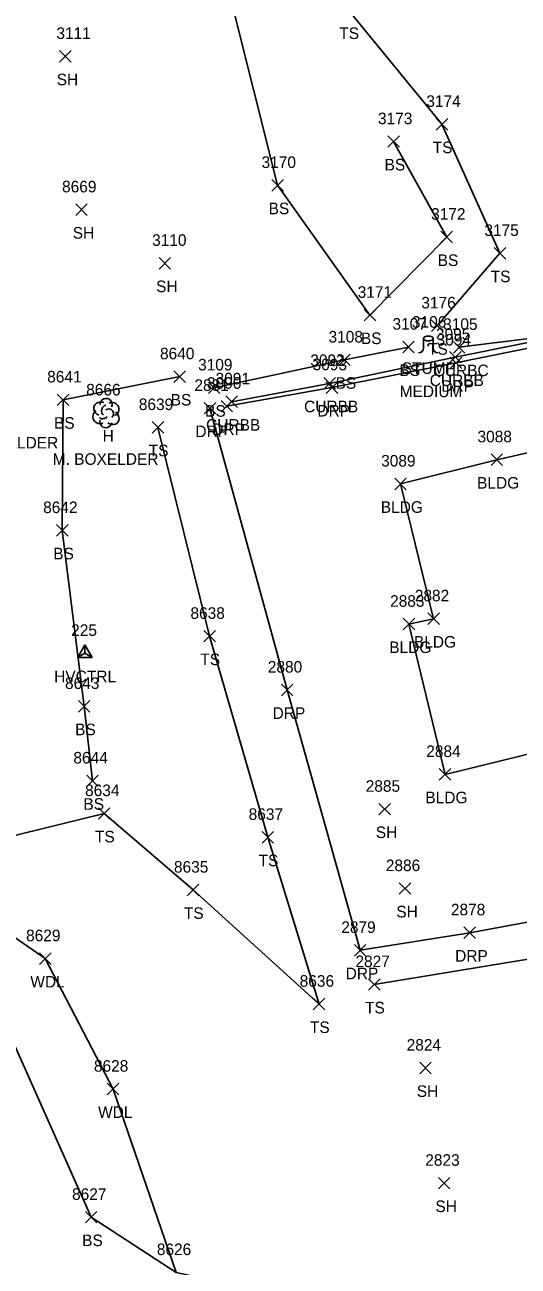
# Model space of a CAD drawing. Extents: x 1769141 to 1770911, y 735471 to 741449.
# Drawn here: x 1770416.3 to 1770501.6, y 737257.9 to 737472.5 of the extents above; entities that cross this region are included whole.
import ezdxf

# ---------------------------------------------------------------- set-up
doc = ezdxf.new("R2010")
doc.units = 0
for name, color, linetype in [('C_A', 7, 'Continuous'), ('C_I', 7, 'Continuous'), ('CPSM', 7, 'Continuous'), ('L_A', 7, 'Continuous'), ('L_C', 7, 'Continuous'), ('L_I', 7, 'Continuous'), ('L_TIC', 7, 'Continuous'), ('LAWA', 7, 'Continuous'), ('LBC', 7, 'Continuous'), ('LELB', 7, 'Continuous'), ('LTD', 7, 'Continuous'), ('LTS', 7, 'Continuous'), ('R_A', 7, 'Continuous'), ('R_I', 7, 'Continuous'), ('R_TIC', 7, 'Continuous'), ('RC', 7, 'Continuous'), ('RDP', 7, 'Continuous')]:
    doc.layers.add(name, color=color, linetype=linetype)

msp = doc.modelspace()

# ---------------------------------------------------------------- linework, layer by layer
at = {"layer": 'CPSM'}
for p, q in [((1770425.46, 737363.17), (1770426.71, 737365.34)), ((1770425.46, 737363.17), (1770426.71, 737363.89)), ((1770427.96, 737363.17), (1770426.71, 737365.34)), ((1770426.71, 737363.89), (1770426.71, 737365.34)), ((1770426.71, 737363.89), (1770426.71, 737363.89)), ((1770426.71, 737363.89), (1770427.96, 737363.17)), ((1770425.46, 737363.17), (1770427.96, 737363.17))]:
    msp.add_line(p, q, dxfattribs=at)
at = {"layer": 'L_TIC'}
for points in [[(1770422.34, 737466.1), (1770424.34, 737468.1)], [(1770424.34, 737466.1), (1770422.34, 737468.1)], [(1770487.45, 737454.36), (1770489.45, 737456.36)], [(1770489.45, 737454.36), (1770487.45, 737456.36)], [(1770479.09, 737451.37), (1770481.09, 737453.37)], [(1770481.09, 737451.37), (1770479.09, 737453.37)], [(1770459.04, 737443.8), (1770461.04, 737445.8)], [(1770461.04, 737443.8), (1770459.04, 737445.8)], [(1770425.12, 737439.58), (1770427.12, 737441.58)], [(1770427.12, 737439.58), (1770425.12, 737441.58)], [(1770488.28, 737434.85), (1770490.28, 737436.85)], [(1770490.28, 737434.85), (1770488.28, 737436.85)], [(1770439.54, 737430.33), (1770441.54, 737432.33)], [(1770441.54, 737430.33), (1770439.54, 737432.33)], [(1770497.48, 737432.05), (1770499.48, 737434.05)], [(1770499.48, 737432.05), (1770497.48, 737434.05)], [(1770475, 737421.35), (1770477, 737423.35)], [(1770477, 737421.35), (1770475, 737423.35)], [(1770486.64, 737419.51), (1770488.64, 737421.51)], [(1770488.64, 737419.51), (1770486.64, 737421.51)], [(1770481.67, 737415.84), (1770483.67, 737417.84)], [(1770483.67, 737415.84), (1770481.67, 737417.84)], [(1770470.61, 737413.62), (1770472.61, 737415.62)], [(1770472.61, 737413.62), (1770470.61, 737415.62)], [(1770442.1, 737410.72), (1770444.1, 737412.72)], [(1770444.1, 737410.72), (1770442.1, 737412.72)], [(1770448.06, 737408.79), (1770450.06, 737410.79)], [(1770450.06, 737408.79), (1770448.06, 737410.79)], [(1770421.93, 737406.71), (1770423.93, 737408.71)], [(1770423.93, 737406.71), (1770421.93, 737408.71)], [(1770438.34, 737401.94), (1770440.34, 737403.94)], [(1770440.34, 737401.94), (1770438.34, 737403.94)], [(1770496.94, 737396.36), (1770498.94, 737398.36)], [(1770498.94, 737396.36), (1770496.94, 737398.36)], [(1770480.29, 737392.17), (1770482.29, 737394.17)], [(1770482.29, 737392.17), (1770480.29, 737394.17)], [(1770421.8, 737384.13), (1770423.8, 737386.13)], [(1770423.8, 737384.13), (1770421.8, 737386.13)], [(1770486.02, 737368.86), (1770488.02, 737370.86)], [(1770488.02, 737368.86), (1770486.02, 737370.86)], [(1770447.27, 737365.84), (1770449.27, 737367.84)], [(1770449.27, 737365.84), (1770447.27, 737367.84)], [(1770481.75, 737367.93), (1770483.75, 737369.93)], [(1770483.75, 737367.93), (1770481.75, 737369.93)], [(1770425.58, 737353.72), (1770427.58, 737355.72)], [(1770427.58, 737353.72), (1770425.58, 737355.72)], [(1770427.02, 737340.83), (1770429.02, 737342.83)], [(1770429.02, 737340.83), (1770427.02, 737342.83)], [(1770488, 737341.95), (1770490, 737343.95)], [(1770490, 737341.95), (1770488, 737343.95)], [(1770477.53, 737335.94), (1770479.53, 737337.94)], [(1770479.53, 737335.94), (1770477.53, 737337.94)], [(1770429.04, 737335.19), (1770431.04, 737337.19)], [(1770431.04, 737335.19), (1770429.04, 737337.19)], [(1770457.34, 737331.07), (1770459.34, 737333.07)], [(1770459.34, 737331.07), (1770457.34, 737333.07)], [(1770444.42, 737321.96), (1770446.42, 737323.96)], [(1770446.42, 737321.96), (1770444.42, 737323.96)], [(1770481.07, 737322.22), (1770483.07, 737324.22)], [(1770483.07, 737322.22), (1770481.07, 737324.22)], [(1770418.85, 737310.1), (1770420.85, 737312.1)], [(1770420.85, 737310.1), (1770418.85, 737312.1)], [(1770475.75, 737305.62), (1770477.75, 737307.62)], [(1770477.75, 737305.62), (1770475.75, 737307.62)], [(1770466.21, 737302.23), (1770468.21, 737304.23)], [(1770468.21, 737302.23), (1770466.21, 737304.23)], [(1770484.61, 737291.18), (1770486.61, 737293.18)], [(1770486.61, 737291.18), (1770484.61, 737293.18)], [(1770430.58, 737287.54), (1770432.58, 737289.54)], [(1770432.58, 737287.54), (1770430.58, 737289.54)], [(1770487.83, 737271.27), (1770489.83, 737273.27)], [(1770489.83, 737271.27), (1770487.83, 737273.27)], [(1770426.8, 737265.38), (1770428.8, 737267.38)], [(1770428.8, 737265.38), (1770426.8, 737267.38)]]:
    msp.add_lwpolyline(points, dxfattribs=at)
at = {"layer": 'LAWA'}
msp.add_lwpolyline([(1770477.28, 737249.3), (1770442.52, 737256.83), (1770431.58, 737288.54), (1770419.85, 737311.1), (1770402.56, 737323.06), (1770401.41, 737329.18), (1770352.67, 737329.15), (1770342.67, 737370.75), (1770324.43, 737380.6), (1770311.01, 737383.45), (1770304.03, 737377.4)], dxfattribs=at)
at = {"layer": 'LBC'}
for points in [[(1770487.02, 737369.86), (1770482.75, 737368.93), (1770489, 737342.95), (1770514.59, 737349.22), (1770508.45, 737374.31), (1770516.19, 737376.1), (1770511.02, 737400.34), (1770497.94, 737397.36), (1770481.29, 737393.17)], [(1770481.29, 737393.17), (1770487.02, 737369.86)]]:
    msp.add_lwpolyline(points, dxfattribs=at)
at = {"layer": 'LELB'}
for points in [[(1770443.3, 737590.16), (1770447.1, 737575.72), (1770450.31, 737562.43), (1770460.37, 737537.94), (1770464.99, 737510.69), (1770469.41, 737490.38), (1770451.73, 737477.96), (1770460.04, 737444.8), (1770476, 737422.35), (1770489.28, 737435.85), (1770480.09, 737452.37)], [(1770450.67, 737562.39), (1770467.55, 737540.69), (1770473.82, 737514.59), (1770480.11, 737485.48), (1770472.3, 737475.1), (1770488.45, 737455.36), (1770498.48, 737433.05), (1770487.64, 737420.51)], [(1770482.67, 737416.84), (1770471.61, 737414.62), (1770449.06, 737409.79)], [(1770443.1, 737411.72), (1770422.93, 737407.71), (1770422.8, 737385.13), (1770426.58, 737354.72), (1770428.02, 737341.83)], [(1770401.41, 737329.18), (1770430.04, 737336.19), (1770445.42, 737322.96), (1770467.21, 737303.23), (1770458.34, 737332.07), (1770448.27, 737366.84), (1770439.34, 737402.94)], [(1770442.52, 737256.83), (1770427.8, 737266.38), (1770411.05, 737303.82), (1770398.89, 737320), (1770340.56, 737324.79), (1770327.26, 737365.48), (1770312.01, 737369.68)], [(1770476.75, 737306.62), (1770504.77, 737311.25), (1770541.46, 737319.41), (1770547.81, 737317.17), (1770555.16, 737299.81), (1770565.73, 737273.08), (1770572.67, 737267.81), (1770579.46, 737245.78), (1770585.34, 737228.74)]]:
    msp.add_lwpolyline(points, dxfattribs=at)
at = {"layer": 'LTD'}
msp.add_line((1770430.34, 737405.47), (1770430.34, 737405.47), dxfattribs=at)
msp.add_line((1770430.34, 737405.47), (1770430.34, 737405.47), dxfattribs=at)
msp.add_arc((1770430.38, 737406.91), 1.05, 335.5272, 180.9563, dxfattribs=at)
for centre, major_axis, ratio, start_param, end_param in [((1770429.55, 737406.14), (1.21, -0.51), 0.895232, 1.570796, 4.712389), ((1770430.13, 737405.93), (-0.208, -0.792), 0.645439, 3.141593, 6.283185), ((1770431.38, 737406.06), (-1.14, -0.48), 0.949671, 1.570796, 4.712389), ((1770429.25, 737404.77), (0.58, -1.04), 0.959034, 3.141593, 6.283185), ((1770429.88, 737404.72), (-0.625, -0.083), 0.423636, 0, 3.141593), ((1770430.84, 737405.31), (-0.5, 0.667), 0.989748, 3.141593, 6.283185), ((1770431.34, 737404.64), (-1.09, 0.79), 0.841452, 1.570796, 4.712389), ((1770430.34, 737403.97), (0.26, 1.06), 0.942809, 1.570796, 4.712389)]:
    msp.add_ellipse(centre, major_axis=major_axis, ratio=ratio, start_param=start_param, end_param=end_param, dxfattribs=at)
at = {"layer": 'LTS'}
for p, q in [((1770485.26, 737418.32), (1770485.26, 737416.66)), ((1770486.92, 737418.16), (1770486.92, 737418.32)), ((1770486.92, 737418.32), (1770486.92, 737416.66)), ((1770486.09, 737417.18), (1770486.09, 737417.18)), ((1770486.09, 737417.18), (1770486.09, 737417.18)), ((1770486.09, 737417.16), (1770486.09, 737417.16))]:
    msp.add_line(p, q, dxfattribs=at)
msp.add_circle((1770486.09, 737417.18), 0.0833, dxfattribs=at)
for centre, start, end in [((1770484.42, 737416.66), 270, 360), ((1770487.76, 737416.66), 180, 270)]:
    msp.add_arc(centre, 0.833, start, end, dxfattribs=at)
msp.add_ellipse((1770486.09, 737418.32), major_axis=(-0.833, 0), ratio=0.5, dxfattribs=at)
at = {"layer": 'R_TIC'}
for points in [[(1770490.43, 737415.8), (1770492.43, 737417.8)], [(1770492.43, 737415.8), (1770490.43, 737417.8)], [(1770489.76, 737414.09), (1770491.76, 737416.09)], [(1770491.76, 737414.09), (1770489.76, 737416.09)], [(1770489.87, 737413.1), (1770491.87, 737415.1)], [(1770491.87, 737413.1), (1770489.87, 737415.1)], [(1770468.03, 737409.56), (1770470.03, 737411.56)], [(1770470.03, 737409.56), (1770468.03, 737411.56)], [(1770468.43, 737408.82), (1770470.43, 737410.82)], [(1770470.43, 737408.82), (1770468.43, 737410.82)], [(1770447.33, 737405.26), (1770449.33, 737407.26)], [(1770449.33, 737405.26), (1770447.33, 737407.26)], [(1770450.25, 737405.62), (1770452.25, 737407.62)], [(1770452.25, 737405.62), (1770450.25, 737407.62)], [(1770451.08, 737406.38), (1770453.08, 737408.38)], [(1770453.08, 737406.38), (1770451.08, 737408.38)], [(1770460.68, 737356.55), (1770462.68, 737358.55)], [(1770462.68, 737356.55), (1770460.68, 737358.55)], [(1770492.26, 737314.57), (1770494.26, 737316.57)], [(1770494.26, 737314.57), (1770492.26, 737316.57)], [(1770473.31, 737311.53), (1770475.31, 737313.53)], [(1770475.31, 737311.53), (1770473.31, 737313.53)]]:
    msp.add_lwpolyline(points, dxfattribs=at)
at = {"layer": 'RC'}
for points in [[(1770452.08, 737407.38), (1770469.03, 737410.56), (1770490.76, 737415.09), (1770514.52, 737419.87), (1770522.07, 737423.35), (1770524.85, 737429.06)], [(1770524.71, 737430.03), (1770516.74, 737421.05), (1770506.8, 737418.73), (1770491.43, 737416.8)]]:
    msp.add_lwpolyline(points, dxfattribs=at)
at = {"layer": 'RDP'}
for points in [[(1770451.25, 737406.62), (1770469.43, 737409.82), (1770490.87, 737414.1), (1770514.77, 737418.97), (1770523.34, 737422.48), (1770525.74, 737428.65)], [(1770558.98, 737324.95), (1770540.63, 737323.52), (1770521.52, 737320.82), (1770493.26, 737315.57), (1770474.31, 737312.53), (1770461.68, 737357.55), (1770448.33, 737406.26)]]:
    msp.add_lwpolyline(points, dxfattribs=at)

# ---------------------------------------------------------------- texts
at = {"layer": 'C_A'}
msp.add_text('HVCTRL', height=2, dxfattribs=at).set_placement((1770421.4, 737358.89))
at = {"layer": 'C_I'}
msp.add_text('225', height=2, dxfattribs=at).set_placement((1770424.34, 737366.89))
at = {"layer": 'L_A'}
for s, p in [('TS', (1770470.71, 737470.1)), ('SH', (1770421.83, 737462.1)), ('TS', (1770486.86, 737450.36)), ('BS', (1770478.53, 737447.37)), ('BS', (1770458.48, 737439.8)), ('SH', (1770424.61, 737435.58)), ('BS', (1770487.72, 737430.85)), ('TS', (1770496.89, 737428.05)), ('SH', (1770439.03, 737426.33)), ('BS', (1770474.44, 737417.35)), ('TS', (1770486.05, 737415.51)), ('BS', (1770481.11, 737411.84)), ('STUMP', (1770481.51, 737412.18)), ('BS', (1770470.06, 737409.62)), ('BS', (1770441.54, 737406.72)), ('BS', (1770447.5, 737404.79)), ('BS', (1770421.37, 737402.71)), ('H', (1770429.77, 737400.47)), ('TS', (1770437.75, 737397.94)), ('BLDG', (1770494.53, 737392.36)), ('BLDG', (1770477.88, 737388.17)), ('BS', (1770421.24, 737380.13)), ('BLDG', (1770479.34, 737363.93)), ('BLDG', (1770483.61, 737364.86)), ('TS', (1770446.68, 737361.84)), ('BS', (1770425.02, 737349.72)), ('BLDG', (1770485.59, 737337.95)), ('BS', (1770426.46, 737336.83)), ('SH', (1770477.02, 737331.94)), ('TS', (1770428.45, 737331.19)), ('TS', (1770456.75, 737327.07)), ('TS', (1770443.83, 737317.96)), ('SH', (1770480.56, 737318.22)), ('WDL', (1770417.27, 737306.1)), ('TS', (1770475.16, 737301.62)), ('TS', (1770465.62, 737298.23)), ('SH', (1770484.1, 737287.18)), ('WDL', (1770428.99, 737283.54)), ('SH', (1770487.32, 737267.27)), ('BS', (1770426.24, 737261.38))]:
    msp.add_text(s, height=2, dxfattribs=at).set_placement(p)
at = {"layer": 'L_C'}
for s, p in [('MEDIUM', (1770481.14, 737408.18)), ('3 M. BOXELDER', (1770401.59, 737399.3)), ('M. BOXELDER', (1770421.15, 737396.47))]:
    msp.add_text(s, height=2, dxfattribs=at).set_placement(p)
at = {"layer": 'L_I'}
for s, p in [('3111', (1770421.78, 737470.1)), ('3174', (1770485.75, 737458.36)), ('3173', (1770477.39, 737455.37)), ('3170', (1770457.26, 737447.8)), ('8669', (1770422.76, 737443.58)), ('3172', (1770486.58, 737438.85)), ('3175', (1770495.79, 737436.05)), ('3110', (1770438.33, 737434.33)), ('3171', (1770473.88, 737425.35)), ('3176', (1770484.89, 737423.51)), ('3107', (1770479.9, 737419.84)), ('3106', (1770483.26, 737420.18)), ('3108', (1770468.84, 737417.62)), ('8640', (1770439.7, 737414.72)), ('3109', (1770446.28, 737412.79)), ('8641', (1770420.19, 737410.71)), ('8666', (1770426.93, 737408.47)), ('8639', (1770436.03, 737405.94)), ('3088', (1770494.6, 737400.36)), ('3089', (1770477.94, 737396.17)), ('8642', (1770419.49, 737388.13)), ('2882', (1770483.76, 737372.86)), ('2883', (1770479.49, 737371.93)), ('8638', (1770444.96, 737369.84)), ('8643', (1770423.27, 737357.72)), ('8644', (1770424.72, 737344.83)), ('2884', (1770485.74, 737345.95)), ('8634', (1770426.74, 737339.19)), ('2885', (1770475.27, 737339.94)), ('8637', (1770455.03, 737335.07)), ('8635', (1770442.11, 737325.96)), ('2886', (1770478.75, 737326.22)), ('8629', (1770416.54, 737314.1)), ('2827', (1770473.49, 737309.62)), ('8636', (1770463.85, 737306.23)), ('2824', (1770482.35, 737295.18)), ('8628', (1770428.27, 737291.54)), ('2823', (1770485.57, 737275.27)), ('8627', (1770424.49, 737269.38)), ('8626', (1770439.15, 737259.83)), ('8626', (1770439.15, 737259.83))]:
    msp.add_text(s, height=2, dxfattribs=at).set_placement(p)
at = {"layer": 'R_A'}
for s, p in [('CURBC', (1770487.02, 737411.8)), ('CURBB', (1770486.34, 737410.09)), ('DRP', (1770488.36, 737409.1)), ('CURBB', (1770464.61, 737405.56)), ('DRP', (1770466.92, 737404.82)), ('CURBB', (1770447.67, 737402.38)), ('DRP', (1770445.82, 737401.26)), ('DRP', (1770448.74, 737401.62)), ('DRP', (1770459.17, 737352.55)), ('DRP', (1770490.74, 737310.57)), ('DRP', (1770471.8, 737307.53))]:
    msp.add_text(s, height=2, dxfattribs=at).set_placement(p)
at = {"layer": 'R_I'}
for s, p in [('3105', (1770488.66, 737419.8)), ('3095', (1770487.42, 737418.09)), ('3094', (1770487.53, 737417.1)), ('3092', (1770465.69, 737413.56)), ('3093', (1770466.09, 737412.82)), ('2881', (1770445.64, 737409.26)), ('3090', (1770447.83, 737409.62)), ('3091', (1770449.31, 737410.38)), ('2880', (1770458.34, 737360.55)), ('2878', (1770490, 737318.57)), ('2879', (1770471.05, 737315.53))]:
    msp.add_text(s, height=2, dxfattribs=at).set_placement(p)

doc.saveas('drawing.dxf')
